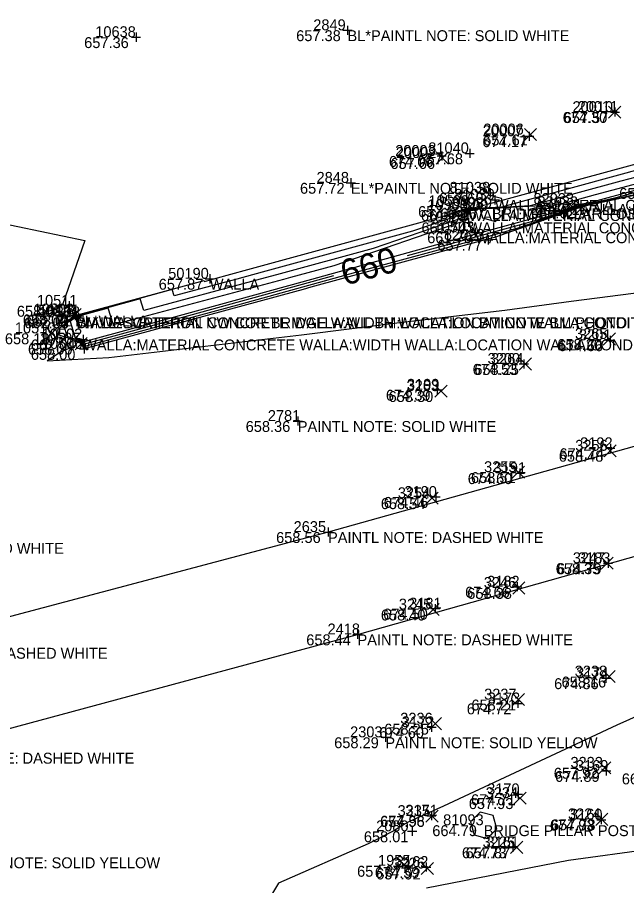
# Model space of a CAD drawing. Extents: x 2129350 to 2137777, y 657588 to 659885.
# Drawn here: x 2132410 to 2132477.1, y 658515.9 to 658611.5 of the extents above; entities that cross this region are included whole.
import ezdxf

# ---------------------------------------------------------------- set-up
doc = ezdxf.new("R2010")
doc.units = 0
for name, color, linetype in [('BR_X_SV_Abut_Text', 7, 'Continuous'), ('BR_X_SV_Bottom_of_Beam_Text', 7, 'Continuous'), ('DT_X_Contour_Major', 7, 'Continuous'), ('DT_X_Contour_Minor', 7, 'Continuous'), ('PV_X_COP', 7, 'Continuous'), ('RD_X_Cells', 7, 'Continuous'), ('SV_X_Random_Point', 7, 'Continuous'), ('SV_X_Shot_Marker', 7, 'Continuous'), ('SV_X_Text_Comment', 7, 'Continuous'), ('SV_X_Text_Elevation', 7, 'Continuous'), ('SV_X_Text_Name', 7, 'Continuous')]:
    doc.layers.add(name, color=color, linetype=linetype)

msp = doc.modelspace()

# ---------------------------------------------------------------- linework, layer by layer
at = {"layer": 'BR_X_SV_Abut_Text'}
for p, q in [((2132462.604, 658591.862), (2132462.604, 658590.862)), ((2132459.728, 658590.732), (2132459.728, 658589.732)), ((2132462.104, 658591.362), (2132463.104, 658591.362)), ((2132462.604, 658591.362), (2132462.604, 658591.362)), ((2132471.27, 658590.903), (2132472.27, 658590.903)), ((2132471.77, 658591.403), (2132471.77, 658590.403)), ((2132471.77, 658590.903), (2132471.77, 658590.903)), ((2132459.228, 658590.232), (2132460.228, 658590.232)), ((2132459.728, 658590.232), (2132459.728, 658590.232)), ((2132459.174, 658588.878), (2132460.174, 658588.878)), ((2132459.674, 658589.378), (2132459.674, 658588.378)), ((2132459.674, 658588.878), (2132459.674, 658588.878)), ((2132460.418, 658588.289), (2132460.418, 658587.289)), ((2132459.918, 658587.789), (2132460.918, 658587.789)), ((2132460.418, 658587.789), (2132460.418, 658587.789)), ((2132416.042, 658578.426), (2132417.042, 658578.426)), ((2132416.542, 658578.926), (2132416.542, 658577.926)), ((2132416.542, 658578.426), (2132416.542, 658578.426)), ((2132417.256, 658576.487), (2132417.256, 658575.487)), ((2132416.756, 658575.987), (2132417.756, 658575.987)), ((2132417.256, 658575.987), (2132417.256, 658575.987))]:
    msp.add_line(p, q, dxfattribs=at)
at = {"layer": 'BR_X_SV_Bottom_of_Beam_Text'}
for p, q in [((2132475.817, 658601.532), (2132475.817, 658600.532)), ((2132475.317, 658601.032), (2132476.317, 658601.032)), ((2132475.817, 658601.032), (2132475.817, 658601.032)), ((2132465.88, 658598.363), (2132466.88, 658598.363)), ((2132466.38, 658598.863), (2132466.38, 658597.863)), ((2132466.38, 658598.363), (2132466.38, 658598.363)), ((2132456.748, 658596.692), (2132456.748, 658595.692)), ((2132456.248, 658596.192), (2132457.248, 658596.192)), ((2132456.748, 658596.192), (2132456.748, 658596.192)), ((2132475.306, 658576.399), (2132475.306, 658575.399)), ((2132474.806, 658575.899), (2132475.806, 658575.899)), ((2132475.306, 658575.899), (2132475.306, 658575.899)), ((2132465.78, 658573.794), (2132465.78, 658572.794)), ((2132465.28, 658573.294), (2132466.28, 658573.294)), ((2132465.78, 658573.294), (2132465.78, 658573.294)), ((2132456.258, 658570.948), (2132456.258, 658569.948)), ((2132455.758, 658570.448), (2132456.758, 658570.448)), ((2132456.258, 658570.448), (2132456.258, 658570.448)), ((2132474.809, 658564.007), (2132475.809, 658564.007)), ((2132475.309, 658564.507), (2132475.309, 658563.507)), ((2132475.309, 658564.007), (2132475.309, 658564.007)), ((2132464.859, 658561.266), (2132465.859, 658561.266)), ((2132465.359, 658561.766), (2132465.359, 658560.766)), ((2132465.359, 658561.266), (2132465.359, 658561.266)), ((2132455.577, 658558.646), (2132456.577, 658558.646)), ((2132456.077, 658559.146), (2132456.077, 658558.146)), ((2132456.077, 658558.646), (2132456.077, 658558.646)), ((2132475.06, 658551.844), (2132475.06, 658550.844)), ((2132474.56, 658551.344), (2132475.56, 658551.344)), ((2132475.06, 658551.344), (2132475.06, 658551.344)), ((2132464.546, 658548.764), (2132465.546, 658548.764)), ((2132465.046, 658549.264), (2132465.046, 658548.264)), ((2132465.046, 658548.764), (2132465.046, 658548.764)), ((2132456.038, 658546.85), (2132456.038, 658545.85)), ((2132455.538, 658546.35), (2132456.538, 658546.35)), ((2132456.038, 658546.35), (2132456.038, 658546.35)), ((2132474.824, 658539.186), (2132474.824, 658538.186)), ((2132474.324, 658538.686), (2132475.324, 658538.686)), ((2132474.824, 658538.686), (2132474.824, 658538.686)), ((2132465.105, 658536.413), (2132465.105, 658535.413)), ((2132464.605, 658535.913), (2132465.605, 658535.913)), ((2132465.105, 658535.913), (2132465.105, 658535.913)), ((2132455.627, 658533.796), (2132455.627, 658532.796)), ((2132455.127, 658533.296), (2132456.127, 658533.296)), ((2132455.627, 658533.296), (2132455.627, 658533.296)), ((2132474.862, 658528.979), (2132474.862, 658527.979)), ((2132474.362, 658528.479), (2132475.362, 658528.479)), ((2132474.862, 658528.479), (2132474.862, 658528.479)), ((2132464.644, 658525.91), (2132465.644, 658525.91)), ((2132465.144, 658526.41), (2132465.144, 658525.41)), ((2132465.144, 658525.91), (2132465.144, 658525.91)), ((2132455.605, 658524.05), (2132455.605, 658523.05)), ((2132455.105, 658523.55), (2132456.105, 658523.55)), ((2132455.605, 658523.55), (2132455.605, 658523.55)), ((2132473.808, 658523.106), (2132474.808, 658523.106)), ((2132474.308, 658523.606), (2132474.308, 658522.606)), ((2132474.308, 658523.106), (2132474.308, 658523.106)), ((2132464.08, 658520.069), (2132465.08, 658520.069)), ((2132464.58, 658520.569), (2132464.58, 658519.569)), ((2132464.58, 658520.069), (2132464.58, 658520.069)), ((2132455.026, 658518.401), (2132455.026, 658517.401)), ((2132454.526, 658517.901), (2132455.526, 658517.901)), ((2132455.026, 658517.901), (2132455.026, 658517.901))]:
    msp.add_line(p, q, dxfattribs=at)
at = {"layer": 'DT_X_Contour_Major'}
for points in [[(2132452.965, 658585.249), (2132461.028, 658587.439), (2132467.576, 658589.232), (2132471.944, 658590.753), (2132475.961, 658591.629), (2132488.887, 658595.127), (2132493.601, 658596.612), (2132497.139, 658596.852), (2132499.67, 658597.779), (2132514.404, 658601.829), (2132514.729, 658601.565), (2132519.639, 658603.769), (2132523.043, 658604.703), (2132524.6, 658605.316), (2132528.937, 658605.684), (2132544.742, 658610.043), (2132549.087, 658611.258)], [(2132479.007, 658594.084), (2132476.458, 658593.406), (2132466.498, 658590.691), (2132459.504, 658590.301), (2132459.469, 658589.523), (2132449.187, 658586.01), (2132438.535, 658583.106), (2132436.755, 658582.62), (2132423.934, 658579.187), (2132423.546, 658580.453), (2132416.457, 658578.522), (2132415.138, 658577.516), (2132415.48, 658576.337), (2132417.151, 658575.758), (2132417.307, 658575.469), (2132428.888, 658578.612), (2132441.425, 658582.069), (2132444.867, 658583.018)]]:
    msp.add_lwpolyline(points, dxfattribs=at)
at = {"layer": 'DT_X_Contour_Minor'}
for points in [[(2132492.038, 658596.797), (2132473.645, 658591.905), (2132469.659, 658590.818), (2132459.638, 658590.259), (2132459.589, 658589.143), (2132444.857, 658584.111), (2132440.103, 658582.814), (2132439.308, 658582.598), (2132420.592, 658577.585), (2132420.024, 658579.434), (2132416.499, 658578.474), (2132415.843, 658577.973), (2132416.368, 658576.161), (2132417.203, 658575.873), (2132417.281, 658575.728), (2132423.066, 658577.298), (2132441.393, 658582.352), (2132457.175, 658586.704), (2132460.658, 658587.65), (2132470.09, 658590.234), (2132471.839, 658590.843), (2132473.446, 658591.193), (2132491.821, 658596.167)], [(2132375.379, 658593.963), (2132397.737, 658591.01), (2132417.456, 658586.88), (2132414.975, 658579.814), (2132414.348, 658579.34), (2132411.794, 658578.658), (2132415.334, 658579.08), (2132415.111, 658578.712), (2132414.929, 658578.405), (2132414.785, 658578.156), (2132414.673, 658577.96), (2132414.587, 658577.805), (2132414.522, 658577.684), (2132415.931, 658578.282), (2132416.373, 658578.619), (2132430.588, 658582.491), (2132430.62, 658582.389), (2132431.648, 658582.665), (2132435.4, 658583.688), (2132457.845, 658589.808), (2132459.23, 658590.281), (2132459.235, 658590.386), (2132460.177, 658590.438), (2132482.082, 658596.409)], [(2132479.27, 658594.907), (2132463.338, 658590.565), (2132459.369, 658590.344), (2132459.35, 658589.902), (2132453.516, 658587.909), (2132436.968, 658583.397), (2132434.201, 658582.642), (2132427.277, 658580.788), (2132427.067, 658581.472), (2132416.415, 658578.571), (2132414.434, 658577.059), (2132414.592, 658576.512), (2132417.1, 658575.644), (2132417.333, 658575.21), (2132434.709, 658579.926), (2132441.457, 658581.787), (2132447.268, 658583.389), (2132461.398, 658587.227), (2132465.062, 658588.231), (2132472.05, 658590.664), (2132478.475, 658592.064)], [(2132480.989, 658592.499), (2132472.155, 658590.574), (2132462.547, 658587.229), (2132461.767, 658587.016), (2132442.314, 658581.732), (2132441.489, 658581.504), (2132440.531, 658581.24), (2132417.359, 658574.951), (2132417.048, 658575.53), (2132416.307, 658575.787), (2132416.534, 658575.343), (2132414.765, 658574.591), (2132413.284, 658573.628), (2132417.359, 658573.855), (2132420.087, 658574.021), (2132441.288, 658576.486), (2132452.103, 658577.852), (2132463.687, 658579.228), (2132470.983, 658580.209), (2132487.568, 658582.317)], [(2132493.759, 658541.458), (2132476.037, 658533.507), (2132456.925, 658524.605), (2132453.183, 658522.902), (2132452.705, 658522.645), (2132451.472, 658521.885), (2132448.629, 658520.448), (2132438.768, 658516.139), (2132437.341, 658513.747)], [(2132455.057, 658515.604), (2132470.686, 658518.67), (2132479.831, 658519.91), (2132490.85, 658521.974), (2132504.771, 658523.633), (2132504.788, 658523.637), (2132504.835, 658523.643), (2132510.716, 658524.962), (2132529.643, 658527.83), (2132530.435, 658528.001), (2132533.01, 658528.34), (2132555.606, 658527.284), (2132555.616, 658527.283), (2132575.495, 658529.749), (2132580.457, 658530.485), (2132591.238, 658531.703), (2132605.942, 658531.773), (2132606.07, 658531.786), (2132622.378, 658532.425)]]:
    msp.add_lwpolyline(points, dxfattribs=at)
at = {"layer": 'PV_X_COP'}
for points in [[(2132158.557, 658463.819), (2132206.059, 658477.425), (2132254.457, 658490.671), (2132302.652, 658503.875), (2132350.765, 658517.201), (2132399.185, 658530.482), (2132447.472, 658543.514), (2132495.635, 658557.077), (2132543.815, 658570.086), (2132591.553, 658583.089), (2132640.05, 658596.448), (2132688.424, 658610.147), (2132736.652, 658623.317), (2132784.372, 658636.37), (2132832.923, 658649.951), (2132881.169, 658663.772), (2132929.561, 658676.421), (2132976.851, 658690.094), (2133025.728, 658703.104), (2133073.543, 658716.202), (2133122.487, 658729.468), (2133170.198, 658742.404), (2133218.348, 658756.095)], [(2132830.061, 658661.482), (2132781.461, 658647.758), (2132733.662, 658634.261), (2132685.082, 658621.653), (2132636.777, 658608.369), (2132588.983, 658595.345), (2132540.408, 658581.571), (2132492.625, 658568.332), (2132444.225, 658554.783), (2132396.239, 658542.037), (2132348.053, 658529.349), (2132299.134, 658515.126), (2132251.461, 658501.252), (2132202.83, 658488.375), (2132155.559, 658475.631)]]:
    msp.add_lwpolyline(points, dxfattribs=at)
at = {"layer": 'RD_X_Cells'}
for points in [[(2132461.216, 658589.369), (2132462.665, 658588.984), (2132463.722, 658590.047), (2132463.33, 658591.495), (2132461.881, 658591.88), (2132460.824, 658590.817), (2132461.216, 658589.369)], [(2132460.308, 658521.439), (2132461.757, 658521.054), (2132462.814, 658522.117), (2132462.422, 658523.565), (2132460.973, 658523.95), (2132459.916, 658522.887), (2132460.308, 658521.439)]]:
    msp.add_lwpolyline(points, dxfattribs=at)
at = {"layer": 'SV_X_Random_Point'}
for p, q in [((2132475.12, 658600.351), (2132476.454, 658601.686)), ((2132475.12, 658601.686), (2132476.454, 658600.351)), ((2132465.859, 658597.887), (2132467.193, 658599.221)), ((2132465.859, 658599.221), (2132467.193, 658597.887)), ((2132456.143, 658595.299), (2132457.477, 658596.634)), ((2132456.143, 658596.634), (2132457.477, 658595.299)), ((2132459.19, 658590.002), (2132460.524, 658591.336)), ((2132459.19, 658591.336), (2132460.524, 658590.002)), ((2132471.534, 658589.87), (2132472.868, 658591.204)), ((2132471.534, 658591.204), (2132472.868, 658589.87)), ((2132415.701, 658578.066), (2132417.035, 658579.4)), ((2132415.701, 658579.4), (2132417.035, 658578.066)), ((2132413.159, 658575.997), (2132414.493, 658577.331)), ((2132413.159, 658577.331), (2132414.493, 658575.997)), ((2132474.534, 658575.372), (2132475.868, 658576.708)), ((2132474.534, 658576.708), (2132475.868, 658575.372)), ((2132416.381, 658574.858), (2132417.715, 658576.193)), ((2132416.381, 658576.193), (2132417.715, 658574.858)), ((2132465.287, 658572.618), (2132466.621, 658573.953)), ((2132465.287, 658573.953), (2132466.621, 658572.618)), ((2132455.993, 658569.635), (2132457.327, 658570.97)), ((2132455.993, 658570.97), (2132457.327, 658569.635)), ((2132474.621, 658563.064), (2132475.955, 658564.399)), ((2132474.621, 658564.399), (2132475.955, 658563.064)), ((2132464.508, 658560.71), (2132465.842, 658562.046)), ((2132464.508, 658562.046), (2132465.842, 658560.71)), ((2132455.003, 658557.841), (2132456.337, 658559.176)), ((2132455.003, 658559.176), (2132456.337, 658557.841)), ((2132474.284, 658550.681), (2132475.618, 658552.017)), ((2132474.284, 658552.017), (2132475.618, 658550.681)), ((2132464.563, 658547.961), (2132465.897, 658549.296)), ((2132464.563, 658549.296), (2132465.897, 658547.961)), ((2132455.132, 658545.579), (2132456.466, 658546.914)), ((2132455.132, 658546.914), (2132456.466, 658545.579)), ((2132474.515, 658538.201), (2132475.849, 658539.536)), ((2132474.515, 658539.536), (2132475.849, 658538.201)), ((2132464.534, 658535.669), (2132465.868, 658537.003)), ((2132464.534, 658537.003), (2132465.868, 658535.669)), ((2132455.374, 658533.015), (2132456.708, 658534.35)), ((2132455.374, 658534.35), (2132456.708, 658533.015)), ((2132474.039, 658528.159), (2132475.373, 658529.493)), ((2132474.039, 658529.493), (2132475.373, 658528.159)), ((2132464.698, 658524.818), (2132466.032, 658526.152)), ((2132464.698, 658526.152), (2132466.032, 658524.818)), ((2132455.005, 658522.843), (2132456.339, 658524.177)), ((2132455.005, 658524.177), (2132456.339, 658522.843)), ((2132473.712, 658522.482), (2132475.046, 658523.818)), ((2132473.712, 658523.818), (2132475.046, 658522.482)), ((2132464.325, 658519.4), (2132465.659, 658520.735)), ((2132464.325, 658520.735), (2132465.659, 658519.4)), ((2132454.488, 658517.069), (2132455.822, 658518.404)), ((2132454.488, 658518.404), (2132455.822, 658517.069))]:
    msp.add_line(p, q, dxfattribs=at)
at = {"layer": 'SV_X_Shot_Marker'}
for p, q in [((2132445.87, 658610.034), (2132446.87, 658610.034)), ((2132446.37, 658610.534), (2132446.37, 658609.534)), ((2132446.37, 658610.034), (2132446.37, 658610.034)), ((2132422.595, 658609.273), (2132423.595, 658609.273)), ((2132423.095, 658609.773), (2132423.095, 658608.773)), ((2132423.095, 658609.273), (2132423.095, 658609.273)), ((2132459.325, 658596.478), (2132460.325, 658596.478)), ((2132459.825, 658596.978), (2132459.825, 658595.978)), ((2132459.825, 658596.478), (2132459.825, 658596.478)), ((2132446.732, 658593.733), (2132446.732, 658592.733)), ((2132446.232, 658593.233), (2132447.232, 658593.233)), ((2132446.732, 658593.233), (2132446.732, 658593.233)), ((2132462.087, 658592.638), (2132462.087, 658591.638)), ((2132461.587, 658592.138), (2132462.587, 658592.138)), ((2132462.087, 658592.138), (2132462.087, 658592.138)), ((2132461.369, 658586.959), (2132462.369, 658586.959)), ((2132461.869, 658587.459), (2132461.869, 658586.459)), ((2132461.869, 658586.959), (2132461.869, 658586.959)), ((2132431.204, 658583.169), (2132431.204, 658582.169)), ((2132430.704, 658582.669), (2132431.704, 658582.669)), ((2132431.204, 658582.669), (2132431.204, 658582.669)), ((2132415.717, 658580.192), (2132415.717, 658579.192)), ((2132415.217, 658579.692), (2132416.217, 658579.692)), ((2132415.717, 658579.692), (2132415.717, 658579.692)), ((2132415.873, 658578.621), (2132416.873, 658578.621)), ((2132416.373, 658579.121), (2132416.373, 658578.121)), ((2132416.373, 658578.621), (2132416.373, 658578.621)), ((2132417.362, 658575.441), (2132417.362, 658574.441)), ((2132416.862, 658574.941), (2132417.862, 658574.941)), ((2132417.362, 658574.941), (2132417.362, 658574.941)), ((2132440.396, 658567.008), (2132441.396, 658567.008)), ((2132440.896, 658567.508), (2132440.896, 658566.508)), ((2132440.896, 658567.008), (2132440.896, 658567.008)), ((2132443.725, 658554.783), (2132444.725, 658554.783)), ((2132444.225, 658555.283), (2132444.225, 658554.283)), ((2132444.225, 658554.783), (2132444.225, 658554.783)), ((2132447.472, 658544.014), (2132447.472, 658543.014)), ((2132446.972, 658543.514), (2132447.972, 658543.514)), ((2132447.472, 658543.514), (2132447.472, 658543.514)), ((2132450.536, 658532.684), (2132450.536, 658531.684)), ((2132450.036, 658532.184), (2132451.036, 658532.184)), ((2132450.536, 658532.184), (2132450.536, 658532.184)), ((2132453.49, 658522.332), (2132453.49, 658521.332)), ((2132452.99, 658521.832), (2132453.99, 658521.832)), ((2132453.49, 658521.832), (2132453.49, 658521.832)), ((2132453.047, 658518.533), (2132453.047, 658517.533)), ((2132452.547, 658518.033), (2132453.547, 658518.033)), ((2132453.047, 658518.033), (2132453.047, 658518.033))]:
    msp.add_line(p, q, dxfattribs=at)

# ---------------------------------------------------------------- texts
at = {"layer": 'BR_X_SV_Abut_Text'}
for s, p in [('81039', (2132458.126, 658591.362)), ('82033', (2132466.848, 658590.903)), ('10505', (2132455.165, 658590.232)), ('0.00', (2132458.73, 658590.162)), ('WALLA:MATERIAL CONCRETE WALLA:WIDTH WALLA:LOCATION WALLA:CONDITION WALLA:PH', (2132462.604, 658590.162)), ('661.71', (2132467.036, 658589.703)), ('WALLA:MATERIAL CONCRETE WALLA:WIDTH WALLA:LOCATION WALLA:CONDITION WALLA:PH', (2132471.77, 658589.703)), ('661.70', (2132454.456, 658589.032)), ('10504', (2132455.121, 658588.878)), ('WALLA:MATERIAL CONCRETE WALLA:WIDTH WALLA:LOCATION WALLA:CONDITION WALLA:PH', (2132459.728, 658589.032)), ('661.74', (2132454.516, 658587.678)), ('10503', (2132455.855, 658587.789)), ('WALLA:MATERIAL CONCRETE WALLA:WIDTH WALLA:LOCATION WALLA:CONDITION WALLA:PH', (2132459.674, 658587.678)), ('661.70', (2132455.146, 658586.589)), ('WALLA:MATERIAL CONCRETE WALLA:WIDTH WALLA:LOCATION WALLA:CONDITION WALLA:PH', (2132460.418, 658586.589)), ('10501', (2132412.413, 658578.426)), ('662.03', (2132410.788, 658577.226)), ('WALLA:MATERIAL CONCRETE WALLA:WIDTH WALLA:LOCATION WALLA:CONDITION WALLA:PH', (2132416.542, 658577.226)), ('10502', (2132412.703, 658575.987)), ('662.04', (2132411.511, 658574.787)), ('WALLA:MATERIAL CONCRETE WALLA:WIDTH WALLA:LOCATION WALLA:CONDITION WALLA:PH', (2132417.256, 658574.787))]:
    msp.add_text(s, height=1.2, dxfattribs=at).set_placement(p)
at = {"layer": 'BR_X_SV_Bottom_of_Beam_Text'}
for s, p in [('20011', (2132471.707, 658601.032)), ('674.30', (2132470.063, 658599.832)), ('20007', (2132461.25, 658598.363)), ('674.17', (2132461.222, 658597.163)), ('20003', (2132451.618, 658596.192)), ('674.06', (2132450.928, 658594.992)), ('3201', (2132471.857, 658575.899)), ('674.66', (2132469.581, 658574.699)), ('3200', (2132461.793, 658573.294)), ('674.53', (2132460.149, 658572.094)), ('3199', (2132452.914, 658570.448)), ('674.39', (2132450.599, 658569.248)), ('3192', (2132471.984, 658564.007)), ('674.74', (2132469.706, 658562.807)), ('3191', (2132462.458, 658561.266)), ('674.60', (2132459.605, 658560.066)), ('3190', (2132452.638, 658558.646)), ('674.46', (2132450.361, 658557.446)), ('3183', (2132471.744, 658551.344)), ('674.79', (2132469.438, 658550.144)), ('3182', (2132461.74, 658548.764)), ('674.66', (2132459.321, 658547.564)), ('3181', (2132453.156, 658546.35)), ('674.50', (2132450.303, 658545.15)), ('3174', (2132471.537, 658538.686)), ('674.86', (2132469.117, 658537.486)), ('3173', (2132461.808, 658535.913)), ('674.72', (2132459.502, 658534.713)), ('3172', (2132452.34, 658533.296)), ('674.60', (2132449.873, 658532.096)), ('3169', (2132471.518, 658528.479)), ('674.89', (2132469.221, 658527.279)), ('3170', (2132461.743, 658525.91)), ('674.71', (2132459.966, 658524.71)), ('3171', (2132452.742, 658523.55)), ('3160', (2132470.869, 658523.106)), ('674.58', (2132449.964, 658522.35)), ('674.93', (2132468.658, 658521.906)), ('3161', (2132461.679, 658520.069)), ('674.73', (2132458.968, 658518.869)), ('3162', (2132451.701, 658517.901)), ('674.59', (2132449.385, 658516.701))]:
    msp.add_text(s, height=1.2, dxfattribs=at).set_placement(p)
at = {"layer": 'DT_X_Contour_Major'}
msp.add_text('660', height=2.8, rotation=15.39641, dxfattribs=at).set_placement((2132446.057, 658581.895))
at = {"layer": 'SV_X_Text_Comment'}
for s, p in [('BL*PAINTL NOTE: SOLID WHITE', (2132446.37, 658608.834)), ('EL*PAINTL NOTE: SOLID WHITE', (2132446.732, 658592.033)), ('BRIDGE PILLAR POST:USE PILLAR POST:SIZE POST:MATERIAL POST:PHOTO', (2132462.273, 658589.232)), ('WALLA', (2132431.204, 658581.469)), ('EL*WALLA', (2132416.373, 658577.421)), ('BM:DESCRIPTION NW COR BRIDGE WALL BM:LOCATION BM:NOTE BM:PHOTO', (2132416.531, 658577.221)), ('PAINTL NOTE: SOLID WHITE', (2132440.896, 658565.808)), ('PAINTL NOTE: DASHED WHITE', (2132444.225, 658553.583)), ('PAINTL NOTE: SOLID WHITE', (2132393.289, 658552.386)), ('PAINTL NOTE: DASHED WHITE', (2132447.472, 658542.314)), ('PAINTL NOTE: DASHED WHITE', (2132396.239, 658540.837)), ('PAINTL NOTE: SOLID YELLOW', (2132450.536, 658530.984)), ('PAINTL NOTE: DASHED WHITE', (2132399.185, 658529.282)), ('BRIDGE PILLAR POST:USE PILLAR POST:SIZE POST:MATERIAL POST:PHOTO', (2132461.365, 658521.302)), ('PAINTL NOTE: SOLID YELLOW', (2132402.377, 658517.765))]:
    msp.add_text(s, height=1.2, dxfattribs=at).set_placement(p)
at = {"layer": 'SV_X_Text_Elevation'}
for s, p in [('657.38', (2132440.72, 658608.834)), ('657.36', (2132417.379, 658608.073)), ('657.57', (2132470.165, 658599.819)), ('657.61', (2132461.319, 658597.354)), ('657.68', (2132454.175, 658595.278)), ('657.66', (2132451.094, 658594.767)), ('657.72', (2132441.139, 658592.033)), ('657.67', (2132476.286, 658591.462)), ('657.69', (2132456.437, 658590.938)), ('657.66', (2132454.141, 658589.469)), ('664.67', (2132456.585, 658589.232)), ('657.62', (2132466.57, 658589.337)), ('657.77', (2132456.266, 658585.759)), ('657.87', (2132425.582, 658581.469)), ('658.03', (2132409.963, 658578.492)), ('658.04', (2132410.623, 658577.533)), ('662.04', (2132410.786, 658577.221)), ('658.01', (2132411.053, 658577.421)), ('658.18', (2132408.649, 658575.464)), ('658.00', (2132411.19, 658574.326)), ('658.20', (2132469.475, 658574.84)), ('658.00', (2132411.504, 658573.741)), ('658.25', (2132460.332, 658572.086)), ('658.30', (2132450.897, 658569.103)), ('658.36', (2132435.161, 658565.808)), ('658.48', (2132469.629, 658562.532)), ('658.51', (2132459.968, 658560.178)), ('658.54', (2132450.039, 658557.309)), ('658.56', (2132438.509, 658553.583)), ('658.35', (2132469.292, 658550.149)), ('658.38', (2132459.561, 658547.429)), ('658.40', (2132450.045, 658545.047)), ('658.44', (2132441.831, 658542.314)), ('658.16', (2132469.939, 658537.669)), ('658.21', (2132460.013, 658535.136)), ('658.25', (2132450.419, 658532.483)), ('658.29', (2132444.905, 658530.984)), ('657.92', (2132469.075, 658527.626)), ('664.70', (2132476.57, 658527.002)), ('657.93', (2132459.724, 658524.285)), ('657.96', (2132449.956, 658522.31)), ('657.78', (2132468.767, 658521.95)), ('664.79', (2132455.706, 658521.302)), ('658.01', (2132448.17, 658520.632)), ('657.87', (2132459.37, 658518.868)), ('657.87', (2132447.425, 658516.833)), ('657.92', (2132449.524, 658516.537))]:
    msp.add_text(s, height=1.2, dxfattribs=at).set_placement(p)
at = {"layer": 'SV_X_Text_Name'}
for s, p in [('2849', (2132442.6, 658610.034)), ('10638', (2132418.598, 658609.273)), ('20010', (2132471.139, 658601.019)), ('20006', (2132461.32, 658598.554)), ('81040', (2132455.262, 658596.478)), ('20002', (2132451.689, 658595.967)), ('2848', (2132442.962, 658593.233)), ('81038', (2132457.609, 658592.138)), ('10509', (2132455.285, 658590.669)), ('82032', (2132467.288, 658590.537)), ('81089', (2132457.814, 658590.432)), ('82023', (2132456.984, 658586.959)), ('50190', (2132426.632, 658582.669)), ('10511', (2132412.174, 658579.692)), ('10508', (2132411.796, 658578.733)), ('50191', (2132412.338, 658578.621)), ('318', (2132414.245, 658578.421)), ('10510', (2132409.746, 658576.664)), ('10507', (2132412.485, 658575.526)), ('3265', (2132471.412, 658576.04)), ('10506', (2132412.724, 658574.941)), ('3264', (2132462.175, 658573.286)), ('3263', (2132452.871, 658570.303)), ('2781', (2132437.598, 658567.008)), ('3256', (2132471.443, 658563.732)), ('3255', (2132461.405, 658561.378)), ('3254', (2132451.91, 658558.509)), ('2635', (2132440.436, 658554.783)), ('3247', (2132471.172, 658551.349)), ('3246', (2132461.375, 658548.629)), ('3245', (2132452.02, 658546.247)), ('2418', (2132444.175, 658543.514)), ('3238', (2132471.384, 658538.869)), ('3237', (2132461.412, 658536.336)), ('3236', (2132452.177, 658533.683)), ('2303', (2132446.653, 658532.184)), ('3233', (2132470.917, 658528.826)), ('3234', (2132461.586, 658525.485)), ('3235', (2132451.883, 658523.51)), ('3224', (2132470.637, 658523.15)), ('2080', (2132449.522, 658521.832)), ('81093', (2132456.897, 658522.502)), ('3225', (2132461.241, 658520.068)), ('1955', (2132449.731, 658518.033)), ('3226', (2132451.329, 658517.737))]:
    msp.add_text(s, height=1.2, dxfattribs=at).set_placement(p)

doc.saveas('drawing.dxf')
